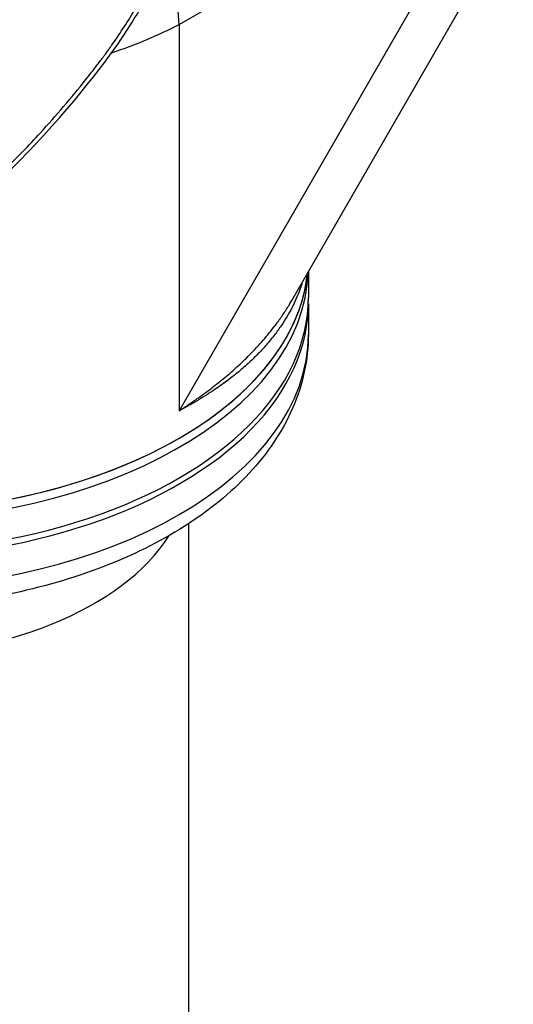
# Model space of a CAD drawing. Header units: millimetres. Extents: x 0 to 4378, y 0 to 2376.
# Tile 593 of 656: x 2653 to 2719, y 1294 to 1426. Entities that reach past the tile are written whole.
import ezdxf

# ---------------------------------------------------------------- set-up
doc = ezdxf.new("R2010")
doc.units = ezdxf.units.MM
doc.header["$LTSCALE"] = 0.2
doc.layers.add('01_Object Line', color=4, linetype='Continuous')

# ---------------------------------------------------------------- blocks, each defined once
blk = doc.blocks.new('A$C0a0b2bc4')
for p, q in [((-63.22, 565.96), (-18.53, 591.77)), ((-18.53, 591.77), (-63.22, 514.36)), ((-48.15, 529.08), (-24.01, 570.9)), ((-63.22, 565.96), (-63.22, 514.36)), ((-45.93, 532.92), (-45.93, 529.47)), ((-45.93, 528.65), (-45.93, 524.57)), ((-61.93, 499.28), (-61.93, 211.03))]:
    blk.add_line(p, q)
for centre, major_axis, ratio, start_param, end_param in [((-105.04, 590.11), (-31.74, 49.91), 0.547286, 3.902844, 4.104595), ((-105.04, 590.11), (-59.09, 2.54), 0.547286, 2.182924, 2.380341), ((-104.93, 539.26), (55, 0), 0.57735, 0.8601, 0.860109), ((-104.93, 534.77), (-59, 0), 0.57735, 0, 3.081783), ((-104.93, 533.55), (-59, 0), 0.57735, 0, 3.122595), ((-104.93, 534.77), (59, 0), 0.57735, 3.935465, 6.223376), ((-104.93, 528.65), (59, 0), 0.57735, 3.129608, 6.29517), ((-104.93, 529.47), (-59, 0), 0.57735, 0, 3.141593), ((-104.93, 524.57), (59, 0), 0.57735, 3.141593, 6.283185), ((-104.93, 534.77), (55.75, 0), 0.57735, 5.727044, 5.727847), ((-104.93, 534.77), (55.85, 0), 0.57735, 5.741193, 5.742057), ((-104.93, 506.2), (43, 0), 0.57735, 3.491426, 5.933352)]:
    blk.add_ellipse(centre, major_axis=major_axis, ratio=ratio, start_param=start_param, end_param=end_param)
for points, knots in [([(-102.63, 533.7), (-102.61, 533.71), (-102.42, 533.83), (-102.32, 533.9), (-102.25, 533.95), (-102.02, 534.09), (-101.87, 534.19), (-101.41, 534.49), (-101.11, 534.69), (-100.2, 535.3), (-99.6, 535.71), (-97.81, 536.98), (-96.63, 537.86), (-95.25, 538.93), (-95.03, 539.1), (-94.65, 539.4), (-94.49, 539.53), (-93.94, 539.97), (-93.55, 540.29), (-92.75, 540.95), (-92.31, 541.32), (-91.63, 541.9), (-91.38, 542.11), (-90.93, 542.5), (-90.73, 542.68), (-90.41, 542.96), (-90.29, 543.07), (-88.85, 544.36), (-87.55, 545.56), (-85.56, 547.51), (-84.85, 548.23), (-83.33, 549.79), (-82.53, 550.64), (-79.65, 553.78), (-77.62, 556.16), (-75.16, 559.26), (-74.65, 559.91), (-74, 560.76), (-73.85, 560.95), (-73.64, 561.23), (-73.57, 561.33), (-73.42, 561.52), (-73.35, 561.62), (-73.17, 561.85), (-73.08, 561.98), (-72.91, 562.21), (-72.84, 562.3), (-72.67, 562.54), (-72.57, 562.68), (-72.38, 562.94), (-72.3, 563.06), (-71.78, 563.8), (-71.35, 564.42), (-70.4, 565.87), (-69.88, 566.7), (-68.86, 568.39), (-68.37, 569.26), (-67.6, 570.69), (-67.3, 571.25), (-66.95, 571.95), (-66.88, 572.08), (-66.7, 572.44), (-66.58, 572.68), (-66.25, 573.37), (-66.03, 573.82), (-65.7, 574.54), (-65.59, 574.79), (-65.37, 575.28), (-65.27, 575.5), (-65.13, 575.83), (-65.09, 575.93), (-65.01, 576.12), (-64.97, 576.21), (-64.89, 576.39), (-64.85, 576.49), (-64.69, 576.86), (-64.58, 577.14), (-64.29, 577.84), (-64.11, 578.28), (-63.82, 579), (-63.71, 579.29), (-63.5, 579.83), (-63.41, 580.06), (-63.23, 580.5), (-63.15, 580.71), (-62.99, 581.14), (-62.91, 581.36), (-62.71, 581.9), (-62.59, 582.22), (-62.36, 582.84), (-62.25, 583.13), (-62.01, 583.82), (-61.87, 584.21), (-61.54, 585.15), (-61.35, 585.71), (-60.05, 589.62), (-59.08, 593.01), (-58.1, 597.09), (-57.94, 597.75), (-57.73, 598.74), (-57.66, 599.06), (-57.29, 600.79), (-57.02, 602.2), (-56.65, 604.32), (-56.53, 605.04), (-56.3, 606.61), (-56.18, 607.47), (-55.99, 609.01), (-55.91, 609.69), (-55.7, 611.66), (-55.6, 612.95), (-55.37, 616.6), (-55.32, 618.94), (-55.42, 623.15), (-55.53, 625.03), (-55.81, 627.74), (-55.91, 628.61), (-56.27, 631.12), (-56.57, 632.75), (-57.28, 635.87), (-57.68, 637.36), (-59.05, 641.56), (-60.17, 644.19), (-62.16, 647.75), (-62.85, 648.83), (-64.3, 650.88), (-65.06, 651.84), (-66.27, 653.2), (-66.69, 653.64), (-67.96, 654.91), (-68.85, 655.71), (-73.47, 659.35), (-77.73, 661.27), (-83, 662.32), (-83.61, 662.42), (-84.85, 662.59), (-85.49, 662.66), (-86.77, 662.77), (-87.42, 662.81), (-93.48, 662.98), (-99.04, 661.94), (-105.77, 659.59), (-107.03, 659.1), (-109.21, 658.17), (-110.14, 657.75), (-111.76, 656.97), (-112.45, 656.63), (-113.65, 656), (-114.17, 655.73), (-115.06, 655.24), (-115.44, 655.02), (-116.4, 654.48), (-116.97, 654.14), (-117.82, 653.63), (-118.1, 653.46), (-118.52, 653.19), (-118.66, 653.1), (-118.84, 652.99), (-118.91, 652.95), (-118.98, 652.9)], [-6.38032, -6.38032, -6.38032, -6.38032, -6.37821, -6.37821, -6.369846, -6.369846, -6.353117, -6.353117, -6.319657, -6.319657, -6.25276, -6.25276, -6.118821, -6.118821, -6.093562, -6.093562, -6.074245, -6.074245, -6.02934, -6.02934, -5.977241, -5.977241, -5.946683, -5.946683, -5.922148, -5.922148, -5.906985, -5.906985, -5.744468, -5.744468, -5.651851, -5.651851, -5.545767, -5.545767, -5.263109, -5.263109, -5.188236, -5.188236, -5.166424, -5.166424, -5.156096, -5.156096, -5.145051, -5.145051, -5.130591, -5.130591, -5.12026, -5.12026, -5.104932, -5.104932, -5.092289, -5.092289, -5.026821, -5.026821, -4.941899, -4.941899, -4.85599, -4.85599, -4.800726, -4.800726, -4.788117, -4.788117, -4.765241, -4.765241, -4.721287, -4.721287, -4.696404, -4.696404, -4.675122, -4.675122, -4.664727, -4.664727, -4.65667, -4.65667, -4.64693, -4.64693, -4.620997, -4.620997, -4.580201, -4.580201, -4.553194, -4.553194, -4.530725, -4.530725, -4.50998, -4.50998, -4.488898, -4.488898, -4.457903, -4.457903, -4.429176, -4.429176, -4.391259, -4.391259, -4.337563, -4.337563, -4.012989, -4.012989, -3.949041, -3.949041, -3.91815, -3.91815, -3.78308, -3.78308, -3.714321, -3.714321, -3.631782, -3.631782, -3.566461, -3.566461, -3.442027, -3.442027, -3.2143, -3.2143, -3.028646, -3.028646, -2.942037, -2.942037, -2.774506, -2.774506, -2.616657, -2.616657, -2.316725, -2.316725, -2.178502, -2.178502, -2.04381, -2.04381, -1.977504, -1.977504, -1.844402, -1.844402, -1.320414, -1.320414, -1.252574, -1.252574, -1.183446, -1.183446, -1.112702, -1.112702, -0.531304, -0.531304, -0.396945, -0.396945, -0.296158, -0.296158, -0.220657, -0.220657, -0.16405, -0.16405, -0.121678, -0.121678, -0.058094, -0.058094, -0.026366, -0.026366, -0.010502, -0.010502, -0.006369, -0.006369, -0.006369, -0.006369]), ([(-102.13, 533.41), (-102.07, 533.45), (-101.58, 533.76), (-100.5, 534.47), (-100.09, 534.75), (-98.88, 535.57), (-98.08, 536.14), (-95.7, 537.88), (-94.16, 539.08), (-91.59, 541.21), (-90.59, 542.07), (-88.26, 544.14), (-86.97, 545.36), (-79.55, 552.63), (-74.14, 559.37), (-70.59, 564.51), (-69.93, 565.54), (-68.8, 567.37), (-68.32, 568.18), (-67.41, 569.8), (-66.98, 570.62), (-66.13, 572.27), (-65.73, 573.09), (-65.09, 574.5), (-64.83, 575.07), (-64.47, 575.91), (-64.34, 576.22), (-63.74, 577.65), (-63.29, 578.77), (-62.42, 581.03), (-62.01, 582.13), (-61.36, 583.95), (-61.11, 584.66), (-59.93, 588.16), (-59.08, 590.98), (-58, 595.1), (-57.68, 596.42), (-57.24, 598.36), (-57.11, 598.99), (-56.72, 600.86), (-56.48, 602.11), (-56.06, 604.57), (-55.87, 605.78), (-54.35, 617.03), (-54.64, 626.24), (-57.05, 636.74), (-57.82, 639.26), (-59.52, 643.44), (-60.35, 645.17), (-61.66, 647.42), (-62.03, 648.02), (-63.77, 650.66), (-65.31, 652.53), (-68.77, 655.86), (-70.68, 657.3), (-72.74, 658.49)], [0.000001, 0.000001, 0.000001, 0.000001, 0.021324, 0.021324, 0.03421, 0.03421, 0.059972, 0.059972, 0.111336, 0.111336, 0.145179, 0.145179, 0.190053, 0.190053, 0.406282, 0.406282, 0.45854, 0.45854, 0.49858, 0.49858, 0.53836, 0.53836, 0.578257, 0.578257, 0.605242, 0.605242, 0.618018, 0.618018, 0.679184, 0.679184, 0.737422, 0.737422, 0.77473, 0.77473, 0.920763, 0.920763, 0.987368, 0.987368, 1.019116, 1.019116, 1.082341, 1.082341, 1.143319, 1.143319, 1.651214, 1.651214, 1.817992, 1.817992, 1.943145, 1.943145, 1.990049, 1.990049, 2.154423, 2.154423, 2.318904, 2.318904, 2.318904, 2.318904]), ([(-46.74, 531.52), (-46.79, 531.36), (-46.85, 531.19), (-46.95, 530.88), (-47, 530.72), (-47.06, 530.57), (-47.06, 530.57), (-47.21, 530.16), (-47.37, 529.75), (-47.73, 528.94), (-47.92, 528.52), (-48.34, 527.72), (-48.56, 527.32), (-49.03, 526.52), (-49.29, 526.12), (-49.83, 525.33), (-50.11, 524.93), (-50.41, 524.54), (-50.41, 524.54), (-50.41, 524.54), (-50.78, 524.06), (-51.17, 523.59), (-51.97, 522.67), (-52.39, 522.22), (-53.26, 521.35), (-53.72, 520.91), (-54.66, 520.06), (-55.16, 519.64), (-55.73, 519.18), (-55.79, 519.13), (-56.19, 518.81), (-56.54, 518.55), (-56.92, 518.26), (-56.96, 518.24), (-57.35, 517.95), (-57.71, 517.69), (-58.12, 517.41), (-58.15, 517.39), (-58.56, 517.11), (-58.94, 516.86), (-59.36, 516.59), (-59.4, 516.56), (-59.82, 516.29), (-60.22, 516.05), (-60.65, 515.79), (-60.68, 515.77), (-61.12, 515.51), (-61.53, 515.27), (-61.98, 515.03), (-62, 515.01), (-62.42, 514.78), (-62.82, 514.57), (-63.22, 514.36)], [0.803042, 0.803042, 0.803042, 0.803042, 0.8078764, 0.8078764, 0.8124833, 0.8124833, 0.8125, 0.8125, 0.8247534, 0.8247534, 0.8373116, 0.8373116, 0.8495747, 0.8495747, 0.8622804, 0.8622804, 0.8749861, 0.8749861, 0.875, 0.875, 0.875, 0.890625, 0.890625, 0.9056831, 0.9056831, 0.9207258, 0.9207258, 0.9356741, 0.9356741, 0.9375, 0.9375, 0.9472495, 0.9472495, 0.948246, 0.948246, 0.9580095, 0.9580095, 0.9589703, 0.9589703, 0.9687681, 0.9687681, 0.9696347, 0.9696347, 0.979486, 0.979486, 0.9802538, 0.9802538, 0.9901768, 0.9901768, 0.9907884, 0.9907884, 1, 1, 1, 1]), ([(-63.22, 514.36), (-62.46, 514.84), (-61.73, 515.32), (-60.89, 515.91), (-60.76, 516), (-59.97, 516.56), (-59.31, 517.04), (-58.52, 517.66), (-58.36, 517.78), (-57.6, 518.38), (-57.01, 518.87), (-56.24, 519.53), (-56.04, 519.71), (-55.72, 519.99), (-55.6, 520.1), (-54.9, 520.74), (-54.34, 521.27), (-53.16, 522.46), (-52.55, 523.12), (-51.41, 524.43), (-50.88, 525.08), (-50.26, 525.9), (-50.15, 526.05), (-50, 526.25), (-49.97, 526.29), (-49.86, 526.44), (-49.78, 526.55), (-49.41, 527.08), (-49.12, 527.5), (-48.72, 528.13), (-48.59, 528.34), (-48.36, 528.72), (-48.25, 528.9), (-48.15, 529.08)], [0, 0, 0, 0, 0.0168711, 0.0168711, 0.0199064, 0.0199064, 0.0358741, 0.0358741, 0.0399243, 0.0399243, 0.0553785, 0.0553785, 0.0608736, 0.0608736, 0.0642082, 0.0642082, 0.0806442, 0.0806442, 0.1001795, 0.1001795, 0.1193101, 0.1193101, 0.1237216, 0.1237216, 0.125, 0.125, 0.1280941, 0.1280941, 0.1401608, 0.1401608, 0.1459378, 0.1459378, 0.1509865, 0.1509865, 0.1509865, 0.1509865]), ([(-45.93, 524.57), (-45.93, 521.2), (-46.67, 517.85), (-49.4, 511.58), (-51.38, 508.66), (-56.29, 503.37), (-59.23, 501), (-65.84, 496.8), (-69.52, 494.99), (-77.43, 491.95), (-81.67, 490.74), (-86.07, 489.84)], [5.497787, 5.497787, 5.497787, 5.497787, 5.743979, 5.743979, 5.990171, 5.990171, 6.236363, 6.236363, 6.482555, 6.482555, 6.728747, 6.728747, 6.728747, 6.728747])]:
    blk.add_open_spline(points, degree=3, knots=knots)

msp = doc.modelspace()

# ---------------------------------------------------------------- block references
at = {"layer": '01_Object Line'}
msp.add_blockref('A$C0a0b2bc4', (2737.807, 859.146), dxfattribs=at)

doc.saveas('drawing.dxf')
